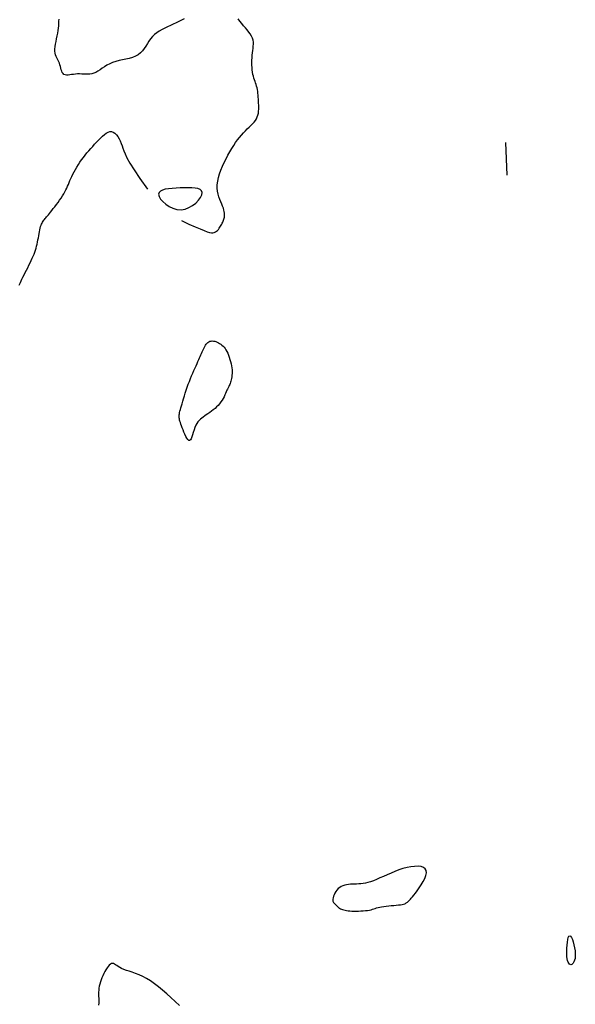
# Model space of a CAD drawing. Header units: millimetres. Extents: x 32690613 to 32693367, y 5343692 to 5344708.
# Tile 986 of 1009: x 32693312 to 32693329, y 5344472 to 5344502. Entities that reach past the tile are written whole.
import ezdxf

# ---------------------------------------------------------------- set-up
doc = ezdxf.new("R2010")
doc.units = ezdxf.units.MM
doc.header["$LTSCALE"] = 20
doc.layers.add('02-DGM_HL_491.50', color=72, linetype='Continuous')

msp = doc.modelspace()

# ---------------------------------------------------------------- linework, layer by layer
at = {"layer": '02-DGM_HL_491.50', "elevation": 491.5, "flags": 128}
for points in [[(32693317.469, 5344502.332), (32693317.39, 5344502.291), (32693317.308, 5344502.25), (32693317.223, 5344502.209), (32693317.137, 5344502.168), (32693317.049, 5344502.129), (32693316.962, 5344502.09), (32693316.875, 5344502.049), (32693316.791, 5344502.007), (32693316.709, 5344501.962), (32693316.633, 5344501.912), (32693316.562, 5344501.857), (32693316.498, 5344501.796), (32693316.442, 5344501.728), (32693316.391, 5344501.654), (32693316.343, 5344501.578), (32693316.296, 5344501.501), (32693316.247, 5344501.426), (32693316.193, 5344501.356), (32693316.132, 5344501.292), (32693316.061, 5344501.237), (32693315.98, 5344501.192), (32693315.888, 5344501.156), (32693315.789, 5344501.127), (32693315.686, 5344501.102), (32693315.581, 5344501.079), (32693315.476, 5344501.056), (32693315.375, 5344501.029), (32693315.279, 5344500.998), (32693315.19, 5344500.959), (32693315.108, 5344500.916), (32693315.033, 5344500.869), (32693314.962, 5344500.822), (32693314.895, 5344500.776), (32693314.831, 5344500.734), (32693314.769, 5344500.698), (32693314.708, 5344500.67), (32693314.646, 5344500.651), (32693314.584, 5344500.641), (32693314.521, 5344500.638), (32693314.459, 5344500.639), (32693314.396, 5344500.643), (32693314.333, 5344500.647), (32693314.27, 5344500.65), (32693314.208, 5344500.65), (32693314.146, 5344500.645), (32693314.085, 5344500.637), (32693314.026, 5344500.628), (32693313.969, 5344500.62), (32693313.917, 5344500.614), (32693313.869, 5344500.613), (32693313.827, 5344500.619), (32693313.792, 5344500.634), (32693313.763, 5344500.658), (32693313.74, 5344500.692), (32693313.722, 5344500.732), (32693313.708, 5344500.778), (32693313.695, 5344500.827), (32693313.682, 5344500.878), (32693313.669, 5344500.928), (32693313.653, 5344500.976), (32693313.634, 5344501.02), (32693313.613, 5344501.062), (32693313.59, 5344501.103), (32693313.568, 5344501.145), (32693313.548, 5344501.188), (32693313.532, 5344501.235), (32693313.52, 5344501.287), (32693313.514, 5344501.346), (32693313.515, 5344501.412), (32693313.522, 5344501.485), (32693313.534, 5344501.563), (32693313.549, 5344501.644), (32693313.566, 5344501.728), (32693313.583, 5344501.812), (32693313.6, 5344501.895), (32693313.614, 5344501.975), (32693313.625, 5344502.052), (32693313.632, 5344502.125), (32693313.637, 5344502.195), (32693313.639, 5344502.263), (32693313.64, 5344502.328)], [(32693317.386, 5344496.16), (32693317.617, 5344496.055), (32693317.807, 5344495.97), (32693317.959, 5344495.904), (32693318.079, 5344495.854), (32693318.173, 5344495.819), (32693318.247, 5344495.798), (32693318.304, 5344495.788), (32693318.351, 5344495.789), (32693318.392, 5344495.797), (32693318.429, 5344495.813), (32693318.461, 5344495.835), (32693318.491, 5344495.862), (32693318.517, 5344495.892), (32693318.54, 5344495.924), (32693318.562, 5344495.957), (32693318.582, 5344495.989), (32693318.601, 5344496.021), (32693318.619, 5344496.051), (32693318.636, 5344496.08), (32693318.651, 5344496.11), (32693318.665, 5344496.139), (32693318.677, 5344496.169), (32693318.687, 5344496.2), (32693318.695, 5344496.233), (32693318.701, 5344496.268), (32693318.704, 5344496.305), (32693318.704, 5344496.345), (32693318.701, 5344496.387), (32693318.695, 5344496.434), (32693318.684, 5344496.484), (32693318.668, 5344496.539), (32693318.647, 5344496.598), (32693318.622, 5344496.662), (32693318.593, 5344496.731), (32693318.563, 5344496.806), (32693318.535, 5344496.886), (32693318.511, 5344496.971), (32693318.492, 5344497.061), (32693318.482, 5344497.157), (32693318.482, 5344497.259), (32693318.495, 5344497.366), (32693318.519, 5344497.477), (32693318.552, 5344497.592), (32693318.594, 5344497.708), (32693318.641, 5344497.824), (32693318.694, 5344497.939), (32693318.751, 5344498.052), (32693318.809, 5344498.161), (32693318.867, 5344498.265), (32693318.926, 5344498.364), (32693318.985, 5344498.457), (32693319.044, 5344498.546), (32693319.103, 5344498.629), (32693319.163, 5344498.707), (32693319.222, 5344498.779), (32693319.282, 5344498.847), (32693319.342, 5344498.909), (32693319.401, 5344498.967), (32693319.459, 5344499.022), (32693319.513, 5344499.075), (32693319.564, 5344499.126), (32693319.609, 5344499.176), (32693319.649, 5344499.227), (32693319.682, 5344499.279), (32693319.708, 5344499.334), (32693319.726, 5344499.39), (32693319.739, 5344499.448), (32693319.746, 5344499.508), (32693319.75, 5344499.568), (32693319.751, 5344499.63), (32693319.749, 5344499.692), (32693319.747, 5344499.754), (32693319.745, 5344499.817), (32693319.742, 5344499.879), (32693319.738, 5344499.94), (32693319.734, 5344500.001), (32693319.728, 5344500.06), (32693319.721, 5344500.117), (32693319.712, 5344500.172), (32693319.701, 5344500.225), (32693319.687, 5344500.276), (32693319.672, 5344500.324), (32693319.655, 5344500.373), (32693319.638, 5344500.421), (32693319.62, 5344500.471), (32693319.603, 5344500.522), (32693319.588, 5344500.578), (32693319.574, 5344500.637), (32693319.562, 5344500.702), (32693319.553, 5344500.771), (32693319.546, 5344500.843), (32693319.542, 5344500.918), (32693319.54, 5344500.994), (32693319.541, 5344501.07), (32693319.545, 5344501.146), (32693319.551, 5344501.22), (32693319.56, 5344501.292), (32693319.569, 5344501.362), (32693319.578, 5344501.43), (32693319.585, 5344501.496), (32693319.588, 5344501.561), (32693319.586, 5344501.624), (32693319.576, 5344501.687), (32693319.558, 5344501.749), (32693319.53, 5344501.81), (32693319.493, 5344501.872), (32693319.449, 5344501.933), (32693319.399, 5344501.996), (32693319.345, 5344502.06), (32693319.289, 5344502.125), (32693319.232, 5344502.192), (32693319.177, 5344502.262), (32693319.123, 5344502.334)], [(32693312.425, 5344494.185), (32693312.44, 5344494.223), (32693312.457, 5344494.266), (32693312.479, 5344494.315), (32693312.505, 5344494.37), (32693312.535, 5344494.432), (32693312.569, 5344494.499), (32693312.605, 5344494.57), (32693312.643, 5344494.644), (32693312.682, 5344494.719), (32693312.72, 5344494.794), (32693312.757, 5344494.868), (32693312.792, 5344494.94), (32693312.823, 5344495.008), (32693312.851, 5344495.072), (32693312.877, 5344495.135), (32693312.899, 5344495.196), (32693312.92, 5344495.256), (32693312.938, 5344495.316), (32693312.954, 5344495.377), (32693312.969, 5344495.439), (32693312.983, 5344495.503), (32693312.995, 5344495.568), (32693313.007, 5344495.634), (32693313.019, 5344495.698), (32693313.03, 5344495.761), (32693313.041, 5344495.821), (32693313.052, 5344495.877), (32693313.064, 5344495.929), (32693313.077, 5344495.975), (32693313.091, 5344496.016), (32693313.105, 5344496.052), (32693313.121, 5344496.085), (32693313.137, 5344496.115), (32693313.155, 5344496.143), (32693313.173, 5344496.17), (32693313.192, 5344496.196), (32693313.213, 5344496.222), (32693313.235, 5344496.249), (32693313.258, 5344496.277), (32693313.284, 5344496.308), (32693313.313, 5344496.342), (32693313.345, 5344496.38), (32693313.381, 5344496.423), (32693313.42, 5344496.472), (32693313.464, 5344496.526), (32693313.511, 5344496.586), (32693313.56, 5344496.65), (32693313.61, 5344496.716), (32693313.658, 5344496.784), (32693313.705, 5344496.852), (32693313.749, 5344496.918), (32693313.788, 5344496.982), (32693313.822, 5344497.043), (32693313.852, 5344497.101), (32693313.878, 5344497.157), (32693313.902, 5344497.212), (32693313.925, 5344497.268), (32693313.948, 5344497.324), (32693313.972, 5344497.383), (32693314, 5344497.445), (32693314.03, 5344497.511), (32693314.064, 5344497.579), (32693314.102, 5344497.651), (32693314.142, 5344497.724), (32693314.186, 5344497.799), (32693314.232, 5344497.873), (32693314.281, 5344497.948), (32693314.332, 5344498.021), (32693314.384, 5344498.092), (32693314.439, 5344498.162), (32693314.495, 5344498.231), (32693314.553, 5344498.298), (32693314.611, 5344498.364), (32693314.67, 5344498.43), (32693314.73, 5344498.495), (32693314.79, 5344498.56), (32693314.85, 5344498.625), (32693314.91, 5344498.687), (32693314.969, 5344498.744), (32693315.028, 5344498.795), (32693315.085, 5344498.837), (32693315.142, 5344498.867), (32693315.197, 5344498.883), (32693315.25, 5344498.884), (32693315.301, 5344498.867), (32693315.35, 5344498.834), (32693315.397, 5344498.788), (32693315.44, 5344498.731), (32693315.48, 5344498.667), (32693315.515, 5344498.597), (32693315.546, 5344498.524), (32693315.573, 5344498.452), (32693315.595, 5344498.379), (32693315.621, 5344498.299), (32693315.66, 5344498.202), (32693315.719, 5344498.079), (32693315.809, 5344497.918), (32693315.938, 5344497.711), (32693316.114, 5344497.449), (32693316.347, 5344497.12)], [(32693327.3, 5344498.548), (32693327.339, 5344497.549)], [(32693317.323, 5344472.139), (32693317.194, 5344472.259), (32693317.064, 5344472.377), (32693316.936, 5344472.492), (32693316.808, 5344472.602), (32693316.683, 5344472.705), (32693316.559, 5344472.801), (32693316.437, 5344472.887), (32693316.318, 5344472.961), (32693316.203, 5344473.024), (32693316.091, 5344473.075), (32693315.984, 5344473.117), (32693315.883, 5344473.153), (32693315.789, 5344473.183), (32693315.703, 5344473.211), (32693315.625, 5344473.238), (32693315.556, 5344473.265), (32693315.497, 5344473.295), (32693315.447, 5344473.326), (32693315.404, 5344473.356), (32693315.367, 5344473.383), (32693315.334, 5344473.405), (32693315.304, 5344473.419), (32693315.274, 5344473.425), (32693315.244, 5344473.42), (32693315.212, 5344473.402), (32693315.179, 5344473.372), (32693315.145, 5344473.333), (32693315.11, 5344473.286), (32693315.076, 5344473.232), (32693315.043, 5344473.173), (32693315.011, 5344473.111), (32693314.981, 5344473.048), (32693314.953, 5344472.984), (32693314.928, 5344472.921), (32693314.907, 5344472.858), (32693314.888, 5344472.794), (32693314.873, 5344472.731), (32693314.862, 5344472.668), (32693314.854, 5344472.605), (32693314.85, 5344472.543), (32693314.85, 5344472.48), (32693314.853, 5344472.417), (32693314.855, 5344472.353), (32693314.857, 5344472.287), (32693314.855, 5344472.22), (32693314.848, 5344472.15)]]:
    msp.add_lwpolyline(points, dxfattribs=at)
for points in [[(32693317.347, 5344497.159), (32693317.222, 5344497.154), (32693317.102, 5344497.147), (32693316.99, 5344497.136), (32693316.889, 5344497.12), (32693316.805, 5344497.097), (32693316.74, 5344497.065), (32693316.7, 5344497.022), (32693316.687, 5344496.966), (32693316.705, 5344496.898), (32693316.75, 5344496.82), (32693316.819, 5344496.74), (32693316.907, 5344496.662), (32693317.011, 5344496.593), (32693317.126, 5344496.538), (32693317.248, 5344496.502), (32693317.373, 5344496.493), (32693317.496, 5344496.512), (32693317.615, 5344496.557), (32693317.725, 5344496.621), (32693317.823, 5344496.698), (32693317.905, 5344496.782), (32693317.968, 5344496.868), (32693318.007, 5344496.948), (32693318.019, 5344497.018), (32693318.002, 5344497.073), (32693317.958, 5344497.112), (32693317.891, 5344497.139), (32693317.805, 5344497.156), (32693317.704, 5344497.164), (32693317.591, 5344497.166), (32693317.471, 5344497.163)], [(32693318.927, 5344491.65), (32693318.933, 5344491.589), (32693318.935, 5344491.531), (32693318.935, 5344491.476), (32693318.932, 5344491.425), (32693318.927, 5344491.376), (32693318.92, 5344491.33), (32693318.911, 5344491.288), (32693318.901, 5344491.248), (32693318.889, 5344491.212), (32693318.876, 5344491.177), (32693318.863, 5344491.144), (32693318.848, 5344491.111), (32693318.832, 5344491.078), (32693318.815, 5344491.043), (32693318.797, 5344491.006), (32693318.778, 5344490.966), (32693318.759, 5344490.921), (32693318.738, 5344490.873), (32693318.715, 5344490.823), (32693318.689, 5344490.77), (32693318.661, 5344490.717), (32693318.63, 5344490.663), (32693318.595, 5344490.609), (32693318.555, 5344490.557), (32693318.511, 5344490.506), (32693318.463, 5344490.457), (32693318.413, 5344490.41), (32693318.36, 5344490.366), (32693318.306, 5344490.324), (32693318.252, 5344490.284), (32693318.198, 5344490.247), (32693318.146, 5344490.212), (32693318.097, 5344490.18), (32693318.05, 5344490.149), (32693318.005, 5344490.118), (32693317.964, 5344490.084), (32693317.925, 5344490.046), (32693317.889, 5344490.003), (32693317.855, 5344489.953), (32693317.825, 5344489.894), (32693317.798, 5344489.826), (32693317.773, 5344489.752), (32693317.749, 5344489.676), (32693317.727, 5344489.604), (32693317.705, 5344489.538), (32693317.683, 5344489.484), (32693317.66, 5344489.446), (32693317.635, 5344489.428), (32693317.608, 5344489.433), (32693317.579, 5344489.46), (32693317.55, 5344489.502), (32693317.52, 5344489.557), (32693317.491, 5344489.621), (32693317.462, 5344489.689), (32693317.435, 5344489.758), (32693317.411, 5344489.822), (32693317.389, 5344489.88), (32693317.37, 5344489.932), (32693317.354, 5344489.977), (32693317.341, 5344490.018), (32693317.33, 5344490.055), (32693317.322, 5344490.089), (32693317.317, 5344490.121), (32693317.315, 5344490.152), (32693317.315, 5344490.184), (32693317.317, 5344490.216), (32693317.322, 5344490.251), (32693317.33, 5344490.288), (32693317.34, 5344490.33), (32693317.353, 5344490.377), (32693317.368, 5344490.429), (32693317.385, 5344490.489), (32693317.404, 5344490.556), (32693317.426, 5344490.629), (32693317.45, 5344490.709), (32693317.475, 5344490.793), (32693317.503, 5344490.88), (32693317.532, 5344490.969), (32693317.563, 5344491.06), (32693317.595, 5344491.15), (32693317.629, 5344491.239), (32693317.663, 5344491.327), (32693317.698, 5344491.412), (32693317.733, 5344491.494), (32693317.767, 5344491.573), (32693317.801, 5344491.649), (32693317.832, 5344491.72), (32693317.862, 5344491.786), (32693317.89, 5344491.847), (32693317.916, 5344491.904), (32693317.939, 5344491.956), (32693317.961, 5344492.005), (32693317.983, 5344492.052), (32693318.003, 5344492.096), (32693318.022, 5344492.14), (32693318.041, 5344492.182), (32693318.061, 5344492.224), (32693318.08, 5344492.266), (32693318.101, 5344492.306), (32693318.122, 5344492.343), (32693318.145, 5344492.378), (32693318.169, 5344492.408), (32693318.196, 5344492.434), (32693318.225, 5344492.453), (32693318.257, 5344492.467), (32693318.292, 5344492.475), (32693318.328, 5344492.477), (32693318.365, 5344492.475), (32693318.404, 5344492.467), (32693318.442, 5344492.456), (32693318.481, 5344492.441), (32693318.519, 5344492.423), (32693318.555, 5344492.402), (32693318.591, 5344492.379), (32693318.625, 5344492.351), (32693318.658, 5344492.321), (32693318.689, 5344492.286), (32693318.72, 5344492.246), (32693318.749, 5344492.202), (32693318.777, 5344492.152), (32693318.803, 5344492.098), (32693318.828, 5344492.039), (32693318.85, 5344491.976), (32693318.871, 5344491.911), (32693318.889, 5344491.845), (32693318.905, 5344491.779), (32693318.917, 5344491.713)], [(32693323.51, 5344475.16), (32693323.577, 5344475.17), (32693323.65, 5344475.179), (32693323.728, 5344475.187), (32693323.807, 5344475.194), (32693323.886, 5344475.2), (32693323.961, 5344475.207), (32693324.031, 5344475.214), (32693324.092, 5344475.222), (32693324.142, 5344475.231), (32693324.183, 5344475.241), (32693324.217, 5344475.252), (32693324.243, 5344475.263), (32693324.265, 5344475.276), (32693324.282, 5344475.288), (32693324.298, 5344475.301), (32693324.313, 5344475.314), (32693324.329, 5344475.328), (32693324.346, 5344475.343), (32693324.367, 5344475.362), (32693324.391, 5344475.386), (32693324.419, 5344475.417), (32693324.454, 5344475.458), (32693324.496, 5344475.509), (32693324.545, 5344475.573), (32693324.602, 5344475.651), (32693324.664, 5344475.739), (32693324.725, 5344475.833), (32693324.782, 5344475.931), (32693324.83, 5344476.027), (32693324.865, 5344476.118), (32693324.882, 5344476.201), (32693324.876, 5344476.27), (32693324.845, 5344476.324), (32693324.791, 5344476.362), (32693324.717, 5344476.386), (32693324.626, 5344476.396), (32693324.522, 5344476.394), (32693324.409, 5344476.381), (32693324.288, 5344476.358), (32693324.165, 5344476.326), (32693324.042, 5344476.286), (32693323.92, 5344476.241), (32693323.8, 5344476.191), (32693323.682, 5344476.14), (32693323.569, 5344476.089), (32693323.461, 5344476.04), (32693323.358, 5344475.996), (32693323.262, 5344475.957), (32693323.173, 5344475.926), (32693323.091, 5344475.902), (32693323.014, 5344475.884), (32693322.942, 5344475.871), (32693322.874, 5344475.863), (32693322.809, 5344475.857), (32693322.745, 5344475.853), (32693322.683, 5344475.851), (32693322.62, 5344475.848), (32693322.558, 5344475.845), (32693322.498, 5344475.839), (32693322.438, 5344475.831), (32693322.381, 5344475.819), (32693322.327, 5344475.802), (32693322.276, 5344475.779), (32693322.228, 5344475.75), (32693322.184, 5344475.713), (32693322.145, 5344475.671), (32693322.111, 5344475.624), (32693322.082, 5344475.575), (32693322.057, 5344475.526), (32693322.039, 5344475.478), (32693322.025, 5344475.433), (32693322.018, 5344475.393), (32693322.017, 5344475.359), (32693322.021, 5344475.331), (32693322.029, 5344475.307), (32693322.041, 5344475.287), (32693322.055, 5344475.27), (32693322.071, 5344475.255), (32693322.088, 5344475.24), (32693322.104, 5344475.226), (32693322.12, 5344475.21), (32693322.135, 5344475.194), (32693322.151, 5344475.177), (32693322.167, 5344475.16), (32693322.185, 5344475.143), (32693322.205, 5344475.127), (32693322.227, 5344475.111), (32693322.252, 5344475.096), (32693322.281, 5344475.083), (32693322.314, 5344475.071), (32693322.351, 5344475.06), (32693322.392, 5344475.051), (32693322.438, 5344475.043), (32693322.488, 5344475.036), (32693322.543, 5344475.031), (32693322.604, 5344475.028), (32693322.669, 5344475.026), (32693322.737, 5344475.025), (32693322.808, 5344475.026), (32693322.879, 5344475.029), (32693322.949, 5344475.033), (32693323.016, 5344475.04), (32693323.079, 5344475.047), (32693323.136, 5344475.057), (32693323.187, 5344475.068), (32693323.232, 5344475.081), (32693323.274, 5344475.094), (32693323.315, 5344475.108), (32693323.357, 5344475.122), (32693323.402, 5344475.136), (32693323.452, 5344475.149)], [(32693329.267, 5344474.273), (32693329.293, 5344474.26), (32693329.32, 5344474.22), (32693329.347, 5344474.159), (32693329.374, 5344474.083), (32693329.397, 5344473.996), (32693329.416, 5344473.904), (32693329.43, 5344473.812), (32693329.437, 5344473.724), (32693329.437, 5344473.646), (32693329.429, 5344473.578), (32693329.416, 5344473.52), (32693329.397, 5344473.472), (32693329.376, 5344473.435), (32693329.352, 5344473.408), (32693329.327, 5344473.391), (32693329.302, 5344473.385), (32693329.278, 5344473.389), (32693329.256, 5344473.404), (32693329.235, 5344473.43), (32693329.217, 5344473.465), (32693329.202, 5344473.512), (32693329.19, 5344473.568), (32693329.181, 5344473.636), (32693329.176, 5344473.714), (32693329.174, 5344473.802), (32693329.177, 5344473.895), (32693329.184, 5344473.988), (32693329.194, 5344474.076), (32693329.207, 5344474.154), (32693329.224, 5344474.216), (32693329.244, 5344474.258)]]:
    msp.add_lwpolyline(points, close=True, dxfattribs=at)

doc.saveas('drawing.dxf')
